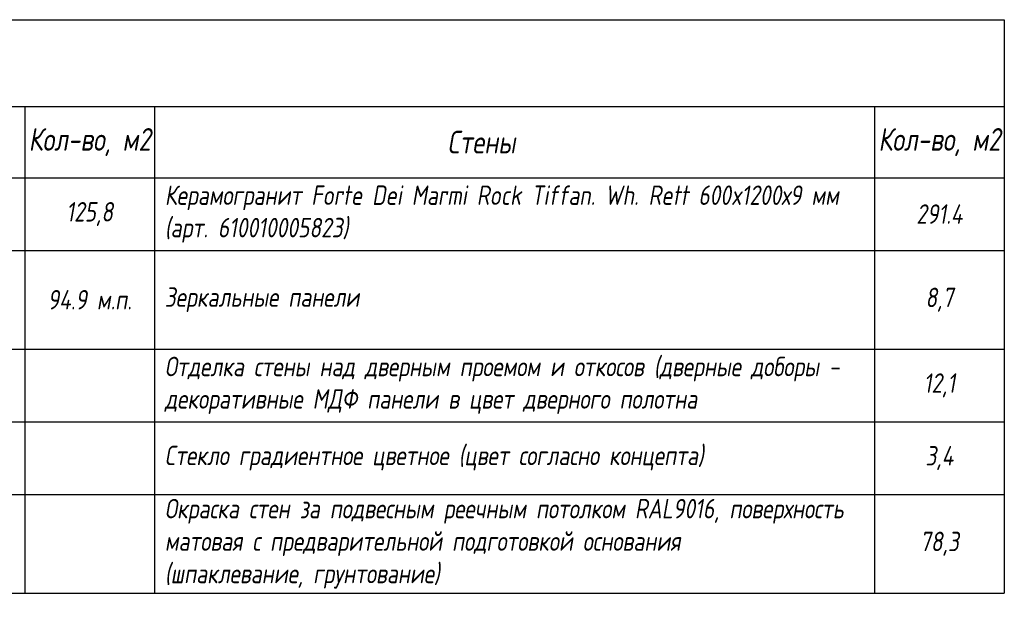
# Model space of a CAD drawing. Header units: millimetres. Extents: x -551130 to 178656, y -69521 to 202936.
# Tile 393 of 402: x 132697 to 147876, y -69521 to -60445. Entities that reach past the tile are written whole.
import ezdxf

# ---------------------------------------------------------------- set-up
doc = ezdxf.new("R2010")
doc.units = ezdxf.units.MM
doc.styles.add('fl_iso paper', font='isocpeur.ttf', dxfattribs={"width": 0.8, "oblique": 10})

msp = doc.modelspace()

# ---------------------------------------------------------------- linework, layer by layer
at = {"lineweight": 25, "transparency": 33554610}
for p, q in [((108376.5, -60445), (147876.5, -60445)), ((147876.5, -60445), (147876.5, -69285.5)), ((108376.5, -61782.1), (147876.5, -61782.1)), ((132776.5, -61782.1), (132776.5, -66077.5)), ((134776.5, -61782.1), (134776.5, -64956.7)), ((134776.5, -61782.1), (134776.5, -64956.7)), ((145876.5, -61782.1), (145876.5, -69285.5)), ((108376.5, -62881.4), (147876.5, -62881.4)), ((108376.5, -64002.2), (134776.5, -64002.2)), ((108376.5, -64002.2), (147876.5, -64002.2)), ((134776.5, -64002.2), (134776.5, -69285.5)), ((134776.5, -64002.2), (134776.5, -69285.5)), ((108376.5, -65523), (147876.5, -65523)), ((132776.5, -65523), (132776.5, -69285.5)), ((108376.5, -66643.9), (147876.5, -66643.9)), ((108376.5, -67764.7), (147876.5, -67764.7)), ((108376.5, -69285.5), (147876.5, -69285.5))]:
    msp.add_line(p, q, dxfattribs=at)

# ---------------------------------------------------------------- texts
at = {"lineweight": 25, "transparency": 33554610, "style": 'fl_iso paper'}
for s, insert, char_height, width, attachment_point in [('Кол-во, м2', (133776.5, -62331.8), 350, 2000, 5), ('Кол-во, м2', (146876.5, -62331.8), 350, 2000, 5), ('Стены', (139816.7, -62331.8), 350, 1909.464, 5), ('{\\C0;Керамогранит Forte Dei Marmi Rock Tiffan. Wh. Rett 600x1200х9 мм }(арт. 610010005823)', (134934.1, -63441.8), 300, 10942.385, 4), ('125,8', (133776.5, -63441.8), 300, 2000, 5), ('291.4', (146876.5, -63441.8), 300, 2000, 5), ('94.9 {\\A1;м.п.}', (133776.5, -64762.6), 300, 2000, 5), ('{\\C0;Зеркальные панели}', (134934.1, -64762.6), 300, 10942.385, 4), ('8,7', (146876.5, -64762.6), 300, 2000, 5), ('{\\C0;Отделка стены над дверным проемом и откосов (дверные доборы - декоративные МДФ панели в цвет дверного полотна}', (134934.1, -66083.4), 300, 11591.623, 4), ('12,1', (146876.5, -66083.4), 300, 2000, 5), ('{\\C0;Стекло градиентное цветное (цвет согласно концепта)}', (134934.1, -67204.3), 300, 11591.623, 4), ('3,4', (146876.5, -67204.3), 300, 2000, 5), ('{\\C0;Окраска стен за подвесным реечным потолком RAL9016, }поверхность матовая с предварительной подготовкой основания \\P(шпаклевание, грунтование){\\C0; }', (134934.1, -68525.1), 300, 11591.623, 4), ('78,3', (146876.5, -68525.1), 300, 2000, 5)]:
    msp.add_mtext(s, dxfattribs=dict(at, insert=insert, char_height=char_height, width=width, attachment_point=attachment_point))

doc.saveas('drawing.dxf')
